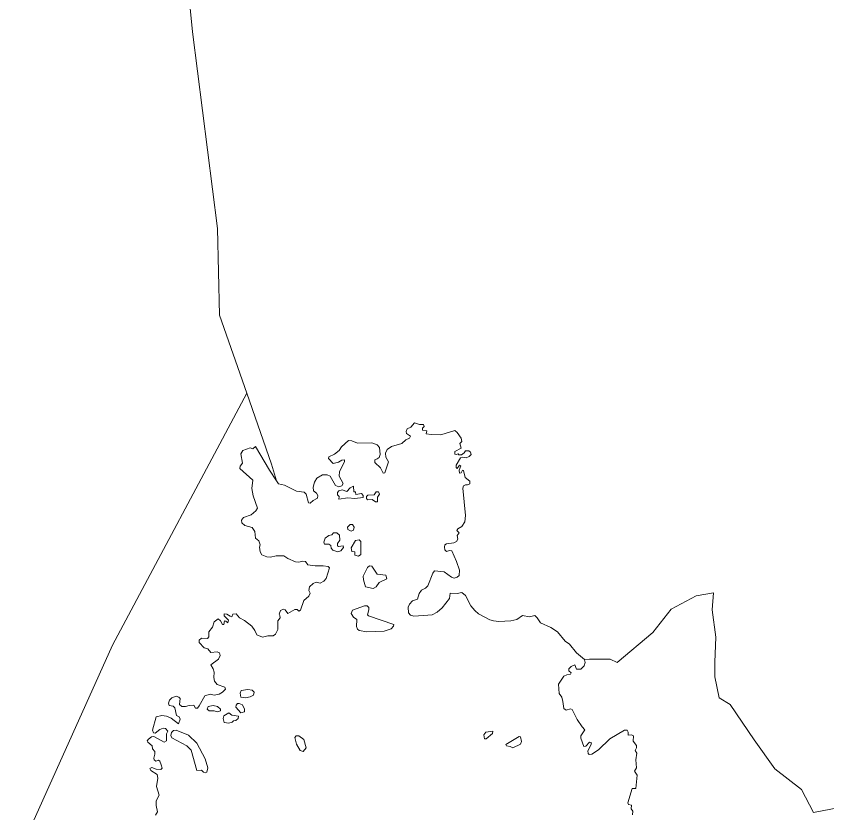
# Model space of a CAD drawing. Extents: x 369010 to 739155, y 6377141 to 6616555.
# Drawn here: x 437921 to 440963, y 6470741 to 6473731 of the extents above; entities that cross this region are included whole.
import ezdxf

# ---------------------------------------------------------------- set-up
doc = ezdxf.new("R2010")
doc.units = 0
doc.header["$LTSCALE"] = 40
doc.layers.add('1', color=7, linetype='Continuous', lineweight=13)

msp = doc.modelspace()

# ---------------------------------------------------------------- linework, layer by layer
at = {"layer": '1'}
for points in [[(437920.77, 6470565.51), (438281.57, 6471370.03), (438786.36, 6472316.05), (438684.24, 6472608.82), (438676.63, 6472933.21), (438582.29, 6473672.52), (438497.06, 6474527.84)], [(438497.06, 6474527.84), (438582.29, 6473672.52), (438676.63, 6472933.21), (438684.24, 6472608.82), (438786.36, 6472316.05), (438879.37, 6472049.09), (438898.08, 6471987.03), (438904.53, 6471975.61), (438927.54, 6471970.14), (438973.21, 6471947.3), (439001.02, 6471943.66), (439008.96, 6471936.38), (439017.9, 6471903.61), (439023.36, 6471903.28), (439035.11, 6471912.88), (439051.5, 6471921.32), (439053.15, 6471931.42), (439048.19, 6471940.68), (439036.27, 6471948.63), (439034.62, 6471963.36), (439040.08, 6471981.9), (439048.52, 6471996.63), (439070.7, 6472009.2), (439087.08, 6472008.87), (439098.83, 6472003.74), (439119.35, 6471969.32), (439132.1, 6471964.68), (439143.35, 6471967.5), (439147.99, 6471976.76), (439132.93, 6472004.24), (439134.08, 6472022.28), (439153.12, 6472058.03), (439152.62, 6472065.64), (439142.19, 6472063.99), (439130.44, 6472056.37), (439109.76, 6472051.24), (439092.87, 6472070.61), (439093.37, 6472076.89), (439114.72, 6472086.16), (439132.93, 6472100.89), (439141.37, 6472113.97), (439167.85, 6472138.46), (439179.76, 6472136.31), (439201.28, 6472127.54), (439255.9, 6472129.19), (439275.26, 6472121.58), (439283.7, 6472112.31), (439286.68, 6472085), (439283.2, 6472074.41), (439275.76, 6472068.62), (439265.99, 6472065.97), (439266.49, 6472055.54), (439287.51, 6472035.35), (439297.44, 6472015.99), (439304.55, 6472016.82), (439317.63, 6472057.53), (439307.86, 6472076.07), (439307.04, 6472090.47), (439312.5, 6472104.37), (439329.54, 6472115.62), (439367.78, 6472126.21), (439382.51, 6472140.94), (439396.91, 6472146.41), (439399.88, 6472154.02), (439385.15, 6472164.94), (439383.83, 6472172.06), (439387.64, 6472181.66), (439401.54, 6472188.11), (439414.94, 6472204.83), (439434.31, 6472198.54), (439449.37, 6472198.21), (439451.19, 6472190.93), (439444.9, 6472183.81), (439445.23, 6472177.02), (439461.29, 6472174.54), (439459.63, 6472163.62), (439477.67, 6472160.64)], [(438786.36, 6472316.05), (438281.57, 6471370.03), (437920.77, 6470565.51)], [(438802.08, 6471858.59), (438820.12, 6471874.65), (438826.41, 6471884.25), (438810.03, 6471929.76), (438805.23, 6471957.9), (438808.21, 6471989.51), (438760.21, 6472033.2), (438761.37, 6472041.97), (438769.81, 6472053.39), (438764.02, 6472087.98), (438771.8, 6472100.89), (438798.28, 6472110.99), (438809.2, 6472106.85), (438819.3, 6472116.12), (438871.26, 6472026.42), (438898.08, 6471987.03), (438879.37, 6472049.09), (438786.36, 6472316.05)], [(439477.67, 6472160.64), (439514.41, 6472159.48), (439567.04, 6472175.04), (439575.48, 6472168.25), (439590.54, 6472147.23), (439593.19, 6472134.66), (439585.91, 6472126.21), (439590.21, 6472109.83), (439566.55, 6472096.26), (439566.55, 6472086.99), (439572.01, 6472085), (439579.62, 6472088.31), (439582.1, 6472084.51), (439592.2, 6472084.51), (439601.47, 6472091.62), (439607.43, 6472099.24), (439619.18, 6472099.24), (439625.96, 6472093.78), (439627.62, 6472085.34), (439620.5, 6472077.39), (439609.91, 6472073.58), (439596.5, 6472075.74), (439588.06, 6472073.58), (439572.01, 6472045.78), (439572.01, 6472037.01), (439575.48, 6472032.37), (439583.92, 6472045.45), (439588.89, 6472043.3), (439582.6, 6472026.42), (439584.42, 6472015.49), (439590.38, 6472017.15), (439595.84, 6472026.91), (439599.65, 6472025.26), (439605.94, 6471999.11), (439622.82, 6471986.03), (439622.82, 6471975.11), (439614.38, 6471971.3), (439606.93, 6471972.13), (439599.48, 6471968.49), (439596.5, 6471959.55), (439606.6, 6471856.44), (439604.12, 6471832.45), (439592.7, 6471814.9), (439578.46, 6471806.79), (439573.83, 6471800.17), (439583.1, 6471792.06), (439575.81, 6471781.64), (439577.97, 6471768.06), (439573, 6471758.46), (439563.07, 6471753.83), (439536.09, 6471750.52), (439529.31, 6471745.89), (439528.15, 6471737.45), (439529.8, 6471727.35), (439536.09, 6471721.89), (439546.69, 6471725.69), (439555.95, 6471723.54), (439573.17, 6471683.99), (439584.09, 6471651.22), (439583.59, 6471631.03), (439576.15, 6471624.74), (439563.9, 6471621.26), (439553.8, 6471624.74), (439527.32, 6471644.93), (439491.08, 6471649.4), (439483.79, 6471639.8), (439465.26, 6471593.13), (439456.32, 6471583.86), (439441.59, 6471576.74), (439432.82, 6471564), (439426.53, 6471542.65), (439407.99, 6471535.86), (439396.57, 6471524.11), (439391.61, 6471512.69), (439392.93, 6471491.67), (439401.04, 6471482.4), (439412.79, 6471478.27), (439465.09, 6471482.9), (439481.48, 6471483.73), (439500.84, 6471494.15), (439519.21, 6471510.21), (439546.19, 6471544.63), (439549.5, 6471564.99), (439575.15, 6471563.17), (439592.7, 6471567.8), (439606.6, 6471555.72), (439626.79, 6471517.82), (439641.52, 6471499.62), (439655.75, 6471487.53), (439697.79, 6471465.19), (439711.86, 6471461.05), (439731.72, 6471459.23), (439777.56, 6471461.05), (439799.91, 6471465.69), (439821.26, 6471481.25), (439847.24, 6471475.78), (439866.61, 6471480.75), (439876.2, 6471472.8), (439888.45, 6471454.27), (439927.68, 6471435.73)], [(438663.72, 6471182.01), (438682.09, 6471186.32), (438695.17, 6471192.94), (438706.59, 6471204.69), (438704.11, 6471211.97), (438675.47, 6471222.07), (438665.38, 6471234.64), (438662.73, 6471248.05), (438663.23, 6471268.74), (438660.25, 6471280.99), (438650.98, 6471296.54), (438679.45, 6471317.89), (438685.73, 6471330.64), (438683.25, 6471340.73), (438674.81, 6471345.2), (438650.81, 6471342.72), (438640.22, 6471355.79), (438626.48, 6471359.93), (438607.95, 6471379.3), (438607.95, 6471389.06), (438616.39, 6471396.18), (438638.23, 6471395.35), (438644.03, 6471401.31), (438644.03, 6471419.35), (438657.6, 6471437.39), (438664.22, 6471457.58), (438678.45, 6471468.17), (438687.22, 6471460.56), (438694.34, 6471447.98), (438700.3, 6471447.98), (438701.95, 6471460.56), (438707.75, 6471459.73), (438715.03, 6471453.44), (438717.84, 6471463.04), (438700.63, 6471479.92), (438701.13, 6471487.53), (438711.55, 6471486.21), (438723.3, 6471478.6), (438730.09, 6471476.61), (438733.73, 6471486.71), (438746.81, 6471487.53), (438758.89, 6471471.98), (438777.42, 6471461.88), (438805.23, 6471440.86), (438816.15, 6471424.31), (438823.27, 6471408.75), (438845.11, 6471399.49), (438864.48, 6471404.62), (438885.17, 6471404.62), (438894.1, 6471411.4), (438902.21, 6471428.95), (438903.04, 6471460.56), (438911.81, 6471472.31), (438910.16, 6471481.58), (438907.68, 6471486.21), (438913.14, 6471499.78), (438924.06, 6471505.57), (438929.85, 6471502.26), (438939.62, 6471488.69), (438966.59, 6471503.42), (438975.7, 6471503.92), (438981.32, 6471497.96), (438987.61, 6471501.44), (439000.52, 6471537.52), (439019.06, 6471553.57), (439023.69, 6471565.32), (439019.06, 6471575.09), (439021.71, 6471589.32), (439035.28, 6471601.9), (439047.03, 6471605.7), (439061.43, 6471602.73), (439074.83, 6471609.51), (439084.1, 6471619.61), (439095.85, 6471659.66), (439091.22, 6471665.12), (439073.18, 6471667.11), (439042.06, 6471667.11), (439015.09, 6471670.91), (439006.32, 6471684.32), (438995.39, 6471685.64), (438981.49, 6471681.01), (438968.91, 6471682.66), (438939.78, 6471694.58), (438925.05, 6471705.01), (438896.92, 6471705.5), (438874.57, 6471699.55), (438860.67, 6471701.2), (438843.13, 6471709.31), (438836.67, 6471719.74), (438833.36, 6471737.78), (438836.67, 6471747.05), (438831.71, 6471761.77), (438818.47, 6471771.54), (438815.99, 6471796.7), (438806.72, 6471811.1), (438778.42, 6471819.54), (438767.99, 6471829.13), (438766.67, 6471838.4), (438774.28, 6471848.5), (438802.08, 6471858.59)], [(439927.68, 6471435.73), (439952.5, 6471419.35), (439980.8, 6471384.92), (439996.69, 6471373.5), (440023.83, 6471340.73), (440052.96, 6471315.41), (440072.16, 6471316.73), (440149.29, 6471317.4), (440176.43, 6471304.82), (440309.33, 6471417.03), (440378.67, 6471505.24), (440471.85, 6471555.23), (440537.89, 6471566.48), (440532.92, 6471502.26), (440545.83, 6471399.32), (440542.52, 6471306.14), (440542.52, 6471251.36), (440558.58, 6471172.25), (440600.45, 6471146.6), (440690.48, 6471014.69), (440767.61, 6470905.46), (440867.24, 6470828.17), (440912.26, 6470741.44), (441043.17, 6470766.76)], [(441043.17, 6470766.76), (440912.26, 6470741.44), (440867.24, 6470828.17), (440767.61, 6470905.46), (440690.48, 6471014.69), (440600.45, 6471146.6), (440558.58, 6471172.25), (440542.52, 6471251.36), (440542.52, 6471306.14), (440545.83, 6471399.32), (440532.92, 6471502.26), (440537.89, 6471566.48), (440471.85, 6471555.23), (440378.67, 6471505.24), (440309.33, 6471417.03), (440176.43, 6471304.82), (440149.29, 6471317.4), (440072.16, 6471316.73), (440052.96, 6471315.41), (440053.29, 6471315.08), (440056.27, 6471304.82), (440052.14, 6471291.91), (440039.39, 6471280.16), (440023.83, 6471280.16), (440017.21, 6471296.54), (440003.64, 6471289.26), (439994.04, 6471281.32), (439995.2, 6471273.7), (440003.64, 6471265.76), (440000.66, 6471260.79), (439987.26, 6471258.97), (439975.84, 6471253.51), (439962.93, 6471235.14), (439956.14, 6471223.22), (439957.8, 6471188.8), (439968.39, 6471174.9), (439972.53, 6471158.84), (439975.67, 6471131.54), (439984.94, 6471125.58), (440000.5, 6471131.2), (440007.28, 6471128.23), (440025.82, 6471090.33), (440044.36, 6471063.02), (440054.45, 6471052.42), (440040.05, 6471029.25), (440039.06, 6471020.48), (440050.31, 6470989.37), (440058.42, 6470990.69), (440072.66, 6471005.26), (440079.44, 6471003.6), (440077.79, 6470994), (440065.54, 6470973.81), (440066.7, 6470963.22), (440070.51, 6470959.41)], [(438444.1, 6470731.84), (438450.72, 6470744.75), (438445.75, 6470767.59), (438446.08, 6470786.13), (438457.01, 6470807.15), (438447.41, 6470839.42), (438451.88, 6470870.2), (438449.73, 6470884.44), (438425.4, 6470899.66), (438422.42, 6470906.78), (438429.53, 6470910.59), (438446.42, 6470904.3), (438463.13, 6470902.97), (438469.09, 6470907.61), (438464.79, 6470921.18), (438459.82, 6470934.09), (438455.19, 6470938.56), (438445.09, 6470934.59), (438437.97, 6470939.22), (438437.15, 6470945.51), (438440.95, 6470961.07), (438441.28, 6470971.16), (438432.84, 6470980.43), (438430.36, 6470992.18), (438414.8, 6471005.26), (438412.82, 6471010.72), (438416.62, 6471017.5), (438428.04, 6471026.28), (438437.31, 6471027.1), (438476.21, 6471006.08), (438484.65, 6471010.39), (438484.98, 6471037.2), (438490.11, 6471047.29), (438481.34, 6471057.56), (438472.4, 6471058.38), (438460.32, 6471053.25), (438442.11, 6471039.85), (438436.32, 6471041), (438432.84, 6471050.27), (438445.59, 6471100.75), (438467.43, 6471105.39), (438485.14, 6471103.73), (438502.69, 6471095.29), (438529.66, 6471074.27), (438535.95, 6471092.48), (438532.64, 6471100.42), (438521.72, 6471106.21), (438516.59, 6471134.02), (438510.3, 6471141.13), (438495.24, 6471143.29), (438492.26, 6471152.22), (438495.57, 6471163.48), (438505.33, 6471171.92), (438521.39, 6471177.88), (438531.48, 6471175.23), (438535.79, 6471169.44), (438534.13, 6471147.09), (438542.9, 6471139.15), (438556.31, 6471139.15), (438569.88, 6471143.78), (438587.92, 6471144.94), (438593.88, 6471133.19), (438600.5, 6471133.69), (438606.79, 6471141.63), (438628.3, 6471179.04), (438648.5, 6471185.82), (438663.72, 6471182.01)], [(440070.51, 6470959.41), (440081.1, 6470960.74), (440105.43, 6470977.12), (440148.79, 6471018), (440204.07, 6471051.27), (440213.01, 6471050.27), (440217.14, 6471043.65), (440216.81, 6471031.41), (440230.22, 6471033.56), (440237.83, 6471028.92), (440236.18, 6471009.89), (440248.75, 6470993.51), (440248.75, 6470985.06), (440243.29, 6470974.97), (440250.41, 6470964.05), (440246.27, 6470939.22), (440249.09, 6470909.76), (440241.64, 6470896.85), (440250.57, 6470881.62), (440245.94, 6470831.64), (440231.71, 6470831.64), (440216.15, 6470777.69), (440219.13, 6470771.4), (440229.22, 6470769.25), (440228.89, 6470755.35), (440235.18, 6470746.57), (440234.02, 6470732.67)]]:
    msp.add_lwpolyline(points, dxfattribs=at)
for points in [[(439186.88, 6471966.34), (439174.3, 6471960.88), (439161.23, 6471946.48), (439144.01, 6471953.26), (439131.44, 6471948.63), (439126.8, 6471942.34), (439126.31, 6471934.4), (439132.26, 6471928.44), (439131.77, 6471918.34), (439165.53, 6471923.47), (439191.51, 6471920.49), (439222.3, 6471924.63), (439222.63, 6471931.42), (439216.01, 6471938.53), (439195.82, 6471935.22), (439194.16, 6471944.82), (439187.38, 6471944.82)], [(439276.91, 6471907.42), (439276.09, 6471925.13), (439284.53, 6471936.38), (439280.72, 6471945.65), (439271.95, 6471945.32), (439263.51, 6471933.9), (439240.83, 6471932.24), (439234.88, 6471927.61), (439234.88, 6471920), (439238.68, 6471915.36), (439256.39, 6471916.19), (439268.64, 6471907.42)], [(439182.41, 6471823.18), (439173.47, 6471823.18), (439163.88, 6471813.08), (439165.03, 6471803.48), (439177.28, 6471797.52), (439186.55, 6471801.33), (439188.7, 6471812.75)], [(439128.13, 6471720.56), (439138.55, 6471724.37), (439148.65, 6471736.95), (439148.32, 6471743.24), (439129.78, 6471739.93), (439125.97, 6471742.91), (439126.31, 6471751.68), (439134.75, 6471764.42), (439134.42, 6471783.29), (439123.82, 6471790.9), (439112.07, 6471791.23), (439104.96, 6471783.62), (439093.54, 6471781.64), (439080.46, 6471771.87), (439074.67, 6471756.31), (439077.65, 6471748.37), (439093.54, 6471748.37), (439101.15, 6471743.73), (439102.47, 6471733.64), (439109.09, 6471726.03)], [(439207.57, 6471765.25), (439194.16, 6471762.27), (439177.28, 6471735.29), (439180.59, 6471721.06), (439191.51, 6471719.74), (439191.51, 6471707.49), (439205.42, 6471703.68), (439214.35, 6471710.14), (439213.86, 6471758.46)], [(439260.36, 6471582.53), (439271.78, 6471588.49), (439283.04, 6471604.55), (439311.67, 6471619.11), (439307.53, 6471633.01), (439275.59, 6471636.49), (439255.4, 6471666.78), (439246.96, 6471667.6), (439238.52, 6471660.82), (439222.46, 6471629.37), (439223.79, 6471614.64), (439231.73, 6471588.82)], [(439227.26, 6471517.82), (439182.41, 6471500.94), (439177.28, 6471488.36), (439186.05, 6471474.46), (439199.13, 6471466.52), (439197.47, 6471439.87), (439201.28, 6471429.77), (439207.57, 6471424.81), (439236.2, 6471420.17), (439301.41, 6471422.66), (439328.39, 6471431.1), (439336.66, 6471440.86), (439337.99, 6471447.15), (439242.99, 6471479.43), (439238.68, 6471483.73), (439244.64, 6471502.6), (439243.81, 6471511.04), (439237.36, 6471516.99)], [(438789.84, 6471203.53), (438765.51, 6471199.72), (438760.87, 6471189.13), (438763.85, 6471174.07), (438781.06, 6471171.59), (438799.1, 6471175.73), (438811.68, 6471182.51), (438813.83, 6471193.43), (438805.89, 6471201.38)], [(438763.85, 6471116.31), (438777.26, 6471119.29), (438777.59, 6471129.38), (438769.64, 6471145.44), (438757.89, 6471150.9), (438751.11, 6471150.4), (438745.65, 6471144.11), (438744.82, 6471137.49)], [(438675.64, 6471119.29), (438687.89, 6471123.59), (438687.89, 6471129.38), (438676.14, 6471139.98), (438659.58, 6471143.29), (438640.72, 6471139.48), (438637.74, 6471129.38), (438644.52, 6471123.59), (438663.39, 6471123.92)], [(438719, 6471115.98), (438700.46, 6471104.56), (438697.98, 6471094.96), (438701.79, 6471079.4), (438718.17, 6471077.25), (438730.75, 6471080.56), (438735.88, 6471085.19), (438745.48, 6471087.02), (438754.25, 6471094.46), (438754.75, 6471103.4), (438730.25, 6471106.71)], [(438630.12, 6470890.4), (438636.41, 6470893.71), (438639.89, 6470908.93), (438629.79, 6470943.36), (438598.68, 6471001.45), (438566.74, 6471032.23), (438521.22, 6471050.27), (438511.62, 6471048.95), (438503.51, 6471042.33), (438501.03, 6471030.58), (438504.34, 6471022.47), (438561.61, 6470992.18), (438576.83, 6470975.47), (438599.01, 6470899.66), (438615.89, 6470900.49), (438623.01, 6470892.88)], [(438997.05, 6470970.33), (439009.29, 6470984.73), (439000.36, 6471016.18), (438981.82, 6471028.92), (438971.39, 6471028.92), (438965.93, 6471023.79), (438973.05, 6470998.64), (438986.12, 6470974.14)], [(439708.88, 6471046.63), (439683.56, 6471042.83), (439675.12, 6471033.06), (439677.6, 6471018), (439684.88, 6471018), (439708.38, 6471038.19)], [(439808.35, 6471026.77), (439758.2, 6470996.48), (439760.35, 6470991.52), (439774.59, 6470989.7), (439784.35, 6470985.06), (439813.81, 6470998.14), (439817.12, 6471008.73), (439812.98, 6471025.12)]]:
    msp.add_lwpolyline(points, close=True, dxfattribs=at)

doc.saveas('drawing.dxf')
